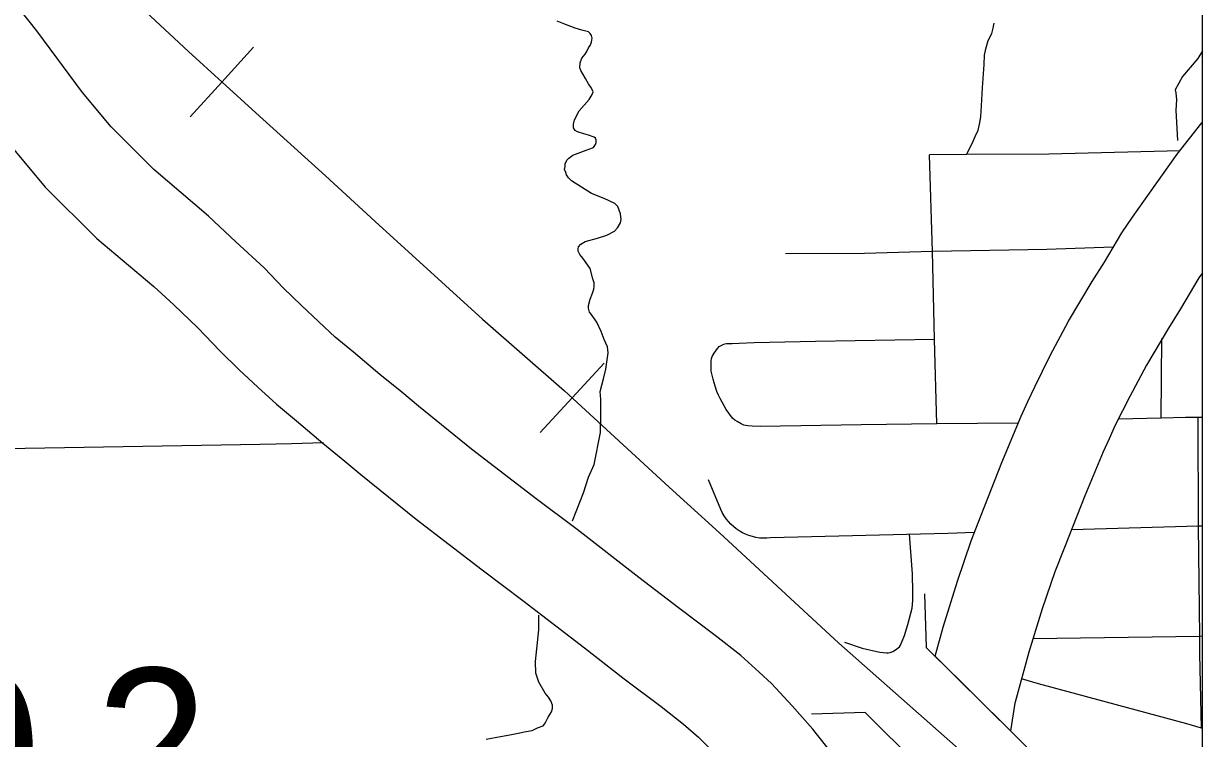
# Model space of a CAD drawing. Extents: x 1084508 to 1142749, y 1057638 to 1093403.
# Drawn here: x 1141714 to 1142749, y 1063775 to 1064404 of the extents above; entities that cross this region are included whole.
import ezdxf

# ---------------------------------------------------------------- set-up
doc = ezdxf.new("R2010")
doc.units = 0
for name, color, linetype in [('DSN_DRFT_Named-Boundary', 7, 'Continuous'), ('Level 10', 7, 'Continuous'), ('Level 15', 7, 'Continuous'), ('Level 33', 7, 'Continuous'), ('Level 34', 7, 'Continuous'), ('Level 35', 7, 'Continuous'), ('Level 37', 7, 'Continuous'), ('Level 40', 7, 'Continuous'), ('Level 48', 7, 'Continuous')]:
    doc.layers.add(name, color=color, linetype=linetype)

msp = doc.modelspace()

# ---------------------------------------------------------------- linework, layer by layer
at = {"layer": 'DSN_DRFT_Named-Boundary'}
msp.add_lwpolyline([(1084507.9, 1057640), (1142749.2, 1057640), (1142749.2, 1093403.4), (1084507.9, 1093403.4)], close=True, dxfattribs=at)
at = {"layer": 'Level 10'}
for points in [[(1141876, 1064234.5), (1141828.2, 1064275.5), (1141790.7, 1064312.9), (1141765.4, 1064343.3), (1141725.4, 1064397.4), (1141674.4, 1064461.7), (1141650.1, 1064489.5), (1141626.9, 1064512.7), (1141591.9, 1064545.5), (1141544.6, 1064584.9), (1141521.9, 1064604.9), (1141472.1, 1064649.7), (1141400.3, 1064715), (1141356, 1064757.1), (1141284.7, 1064820.8), (1141237.5, 1064866)], [(1141175.7, 1064816), (1141231.4, 1064763.2), (1141302.8, 1064699.4), (1141346.9, 1064657.5), (1141419.5, 1064591.6), (1141469.7, 1064546.3), (1141493.6, 1064525.3), (1141540, 1064486.6), (1141572.4, 1064456.3), (1141592.7, 1064435.9), (1141614.1, 1064411.5), (1141663.1, 1064349.6), (1141703.7, 1064294.9), (1141732.7, 1064260), (1141778, 1064214.7), (1141828.1, 1064172.6)], [(1142060.6, 1064067.3), (1142046.1, 1064079.6), (1142026.7, 1064095.4), (1142003.5, 1064114.9), (1141987.4, 1064128.2), (1141973, 1064141.6), (1141957.4, 1064156.1), (1141942.1, 1064171.2), (1141925, 1064189), (1141900.2, 1064211.9), (1141876, 1064234.5)], [(1141828.1, 1064172.6), (1141845.8, 1064156.4), (1141866.8, 1064136.3), (1141886.2, 1064116.1), (1141903.1, 1064099.4), (1141919.6, 1064084), (1141935.8, 1064069.1), (1141953.3, 1064054.6), (1141976.6, 1064035), (1141996, 1064019.2), (1142010, 1064007.4)], [(1142484.4, 1063663.2), (1142480.2, 1063671), (1142455.2, 1063713.9), (1142443.3, 1063734.1), (1142437.4, 1063743.3), (1142434.5, 1063747.3), (1142430.8, 1063752.9), (1142426.8, 1063758.3), (1142422.4, 1063763.8), (1142407.1, 1063783.5), (1142388.8, 1063804), (1142370.6, 1063823.5), (1142360, 1063833.7), (1142343.9, 1063848.2), (1142321.3, 1063865.8), (1142288.9, 1063890), (1142254.3, 1063916.9), (1142200, 1063958.9), (1142164, 1063986), (1142107.2, 1064029.7), (1142060.6, 1064067.3)], [(1142010, 1064007.4), (1142058.6, 1063968), (1142116.5, 1063923.6), (1142152.4, 1063896.5), (1142206.3, 1063854.9), (1142241.3, 1063827.7), (1142273.7, 1063803.4), (1142293.5, 1063788), (1142306.5, 1063776.3), (1142314.6, 1063768.5), (1142330.8, 1063751.2), (1142346.8, 1063733.2), (1142360.8, 1063715.3), (1142364.5, 1063710.6), (1142366.6, 1063707.8), (1142369.9, 1063702.8), (1142372.3, 1063699.4), (1142376.4, 1063693), (1142387.5, 1063674.2), (1142411.6, 1063632.9), (1142428.7, 1063600.4)]]:
    msp.add_lwpolyline(points, dxfattribs=at)
at = {"layer": 'Level 15'}
for p, q in [((1142748.8, 1064316.5), (1142749.2, 1064317)), ((1142749.2, 1064184.7), (1142746, 1064180.1)), ((1142580.7, 1063782), (1142514.4, 1063847.5))]:
    msp.add_line(p, q, dxfattribs=at)
for points in [[(1142678.4, 1064219.9), (1142687.7, 1064233.5), (1142702.8, 1064254.7), (1142727.1, 1064288.9), (1142748.8, 1064316.5)], [(1142595.9, 1064071.4), (1142601.9, 1064084.5), (1142615.6, 1064112), (1142631.6, 1064142), (1142652.4, 1064177.1), (1142663.1, 1064193.9), (1142678.4, 1064219.9)], [(1142746, 1064180.1), (1142730, 1064153), (1142719.3, 1064136.1), (1142700, 1064103.5), (1142685.4, 1064076), (1142672.7, 1064050.7), (1142667.3, 1064038.8)], [(1142555, 1063971.6), (1142573, 1064018), (1142590.1, 1064058.7), (1142595.9, 1064071.4)], [(1142667.3, 1064038.8), (1142662, 1064027.2), (1142645.8, 1063988.6), (1142628.2, 1063943.2)], [(1142514.4, 1063847.5), (1142521.4, 1063873.1), (1142534, 1063913.6), (1142546, 1063948.9), (1142555, 1063971.6)], [(1142628.2, 1063943.2), (1142619.6, 1063921.8), (1142608.6, 1063889.3), (1142596.7, 1063851.2), (1142584.8, 1063807.1)], [(1142584.8, 1063807.1), (1142584.6, 1063806.4), (1142580.7, 1063782)]]:
    msp.add_lwpolyline(points, dxfattribs=at)
at = {"layer": 'Level 33'}
for p, q in [((1142749.2, 1064057.5), (1142745.4, 1064057.4)), ((1142749.2, 1063961.9), (1142745.7, 1063961.8)), ((1142749.2, 1063865.1), (1142747, 1063865)), ((1142749.2, 1063784.1), (1142748.4, 1063784.3))]:
    msp.add_line(p, q, dxfattribs=at)
for points in [[(1142542.1, 1064288.7), (1142509.4, 1064288.5)], [(1142729.5, 1064292), (1142718.3, 1064291.7), (1142614.3, 1064289.1), (1142542.1, 1064288.7)], [(1142670.8, 1064207.1), (1142612.7, 1064205.1), (1142512.1, 1064203.5)], [(1142512.1, 1064203.5), (1142452.5, 1064201.5), (1142383.1, 1064201.2)], [(1142514, 1064126.3), (1142512.1, 1064203.5)], [(1142320.2, 1064113.9), (1142323.3, 1064118.1), (1142324.7, 1064119.8), (1142326.5, 1064120.8), (1142328.2, 1064121.5), (1142329.6, 1064122.1), (1142331.2, 1064122.5), (1142333.3, 1064122.6), (1142336, 1064122.6), (1142342.3, 1064122.8), (1142355.5, 1064123.5), (1142409.3, 1064124.6), (1142514, 1064126.3)], [(1142515.8, 1064051.9), (1142514, 1064126.3)], [(1142713.1, 1064057), (1142713.5, 1064127)], [(1142515.8, 1064051.9), (1142449.6, 1064051), (1142361.1, 1064049.5), (1142353.7, 1064049.9), (1142349.8, 1064050.2), (1142346.5, 1064050.8), (1142344, 1064052), (1142340.5, 1064053.9), (1142338.5, 1064055.1), (1142336.4, 1064056.9), (1142330.8, 1064064.6), (1142325.6, 1064074.1), (1142324.1, 1064077.1), (1142322.7, 1064080.3), (1142321.5, 1064084.1), (1142320.2, 1064088), (1142319.4, 1064091.1), (1142317.8, 1064098.2), (1142317.6, 1064101.2), (1142317.7, 1064106.9), (1142318, 1064109.4), (1142318.5, 1064111), (1142320.2, 1064113.9)], [(1142587.3, 1064052.6), (1142515.8, 1064051.9)], [(1142713.1, 1064057), (1142675.4, 1064056.1)], [(1142745.4, 1064057.4), (1142734.3, 1064057.5), (1142713.1, 1064057)], [(1142745.7, 1063961.8), (1142745.4, 1064057.4)], [(1141977.2, 1064035.1), (1141949.1, 1064034.3), (1141921.4, 1064033.7), (1141680.5, 1064029.5)], [(1142525.7, 1063955.4), (1142369.7, 1063951.6), (1142366.5, 1063951.3), (1142363.3, 1063951.3), (1142360.2, 1063951.5), (1142357, 1063952), (1142353.9, 1063952.7), (1142350.9, 1063953.6), (1142348, 1063954.8), (1142345.1, 1063956.2), (1142342.4, 1063957.7), (1142339.8, 1063959.5), (1142337.3, 1063961.5), (1142335, 1063963.7), (1142332.8, 1063966), (1142330.8, 1063968.5), (1142329, 1063971.1), (1142327.5, 1063973.9), (1142326.1, 1063976.7), (1142315.5, 1064002.6)], [(1142549, 1063956.5), (1142525.7, 1063955.4)], [(1142745.7, 1063961.8), (1142634.1, 1063958.6)], [(1142747, 1063865), (1142745.7, 1063961.8)], [(1142434.8, 1063859.8), (1142450.2, 1063854.6), (1142466, 1063851.2), (1142471.8, 1063850.5), (1142473.2, 1063850.5), (1142474.9, 1063850.9), (1142477.2, 1063851.8), (1142479.7, 1063853.2), (1142482.1, 1063855), (1142483, 1063855.9), (1142484, 1063857.3), (1142487.5, 1063865.9), (1142490.6, 1063875.6), (1142494.2, 1063889.8), (1142494.8, 1063896.7), (1142494.9, 1063903.9), (1142494.5, 1063920.1), (1142491.8, 1063955)], [(1142747, 1063865), (1142600.4, 1063863)], [(1142748.4, 1063784.3), (1142747, 1063849.8), (1142747, 1063865)], [(1142748.4, 1063784.3), (1142735.5, 1063788.1), (1142664.9, 1063807.1), (1142605.3, 1063823.2), (1142590.4, 1063827.7)]]:
    msp.add_lwpolyline(points, dxfattribs=at)
at = {"layer": 'Level 34'}
for points in [[(1142542.1, 1064288.7), (1142547.2, 1064298.8), (1142549.6, 1064304.5), (1142552.1, 1064310.2), (1142553.7, 1064316.4), (1142554.5, 1064322.1), (1142555.3, 1064331.5), (1142556.1, 1064347.4), (1142557.4, 1064367.8), (1142557.8, 1064375.9), (1142559, 1064381.6), (1142561, 1064389), (1142564.3, 1064395.1), (1142565.5, 1064399.6), (1142566.3, 1064404.1)], [(1142512.1, 1064203.5), (1142509.4, 1064288.5)]]:
    msp.add_lwpolyline(points, dxfattribs=at)
at = {"layer": 'Level 35'}
for points in [[(1142196.3, 1064288.1), (1142207.8, 1064292.4), (1142214.2, 1064294.9), (1142216.2, 1064297.6), (1142216.6, 1064299.2), (1142216.6, 1064301.5), (1142216, 1064302.9), (1142214.8, 1064304), (1142210, 1064305.8), (1142205.7, 1064306.8), (1142200.4, 1064308.7), (1142198.1, 1064309.9), (1142196.7, 1064312), (1142196.7, 1064315.3), (1142197.5, 1064319.2), (1142201.8, 1064327), (1142210.5, 1064337.1), (1142213.3, 1064341.4), (1142214, 1064343.9), (1142213.1, 1064345.7), (1142211.9, 1064348), (1142209.8, 1064350.7), (1142207.4, 1064355.4), (1142203.3, 1064362.4), (1142202.2, 1064364.9), (1142202.6, 1064369.2), (1142204.1, 1064373.3), (1142207, 1064377), (1142208.8, 1064379.9), (1142210, 1064382.4), (1142211.3, 1064384.4), (1142212.7, 1064387.3), (1142213.1, 1064391), (1142212.7, 1064393.3), (1142211.3, 1064394.9), (1142209.8, 1064396.4), (1142204.1, 1064398), (1142198.1, 1064399.7), (1142188.4, 1064403.6), (1142182.3, 1064406)], [(1142749.2, 1064379.8), (1142745.2, 1064373.2), (1142731.7, 1064357.1), (1142725.4, 1064345.6), (1142725.8, 1064343), (1142726.4, 1064336.7), (1142725.8, 1064327.7), (1142727.4, 1064300.9)], [(1142220.7, 1064073.4), (1142220.3, 1064080.4), (1142221.6, 1064085.8), (1142223, 1064091.5), (1142225.1, 1064100), (1142227.1, 1064114.4), (1142226.7, 1064119.7), (1142223.8, 1064126.1), (1142221, 1064133.1), (1142217.2, 1064141.3), (1142212.3, 1064148.3), (1142210.9, 1064150.2), (1142210, 1064153.5), (1142209.8, 1064155.8), (1142211.3, 1064161.5), (1142213.5, 1064166.9), (1142214.6, 1064170.4), (1142215, 1064172.6), (1142215, 1064175.7), (1142213.8, 1064179.4), (1142211.5, 1064188.5), (1142207.8, 1064193.4), (1142204.9, 1064197.5), (1142202.2, 1064200.8), (1142201, 1064203.7), (1142201, 1064205.6), (1142201.2, 1064207.4), (1142203.1, 1064209.9), (1142207, 1064212.2), (1142217.7, 1064215.2), (1142225.9, 1064217.7), (1142232.9, 1064221.2), (1142235.4, 1064224.1), (1142238, 1064228.6), (1142238.6, 1064231.5), (1142238, 1064236.4), (1142235.6, 1064243), (1142233.1, 1064245.5), (1142223.6, 1064250), (1142212.7, 1064254.3), (1142195, 1064265.5), (1142192.4, 1064268.1), (1142190.5, 1064270.8), (1142189.9, 1064272.9), (1142188.9, 1064275.5), (1142189.3, 1064278), (1142189.5, 1064280.5), (1142190.9, 1064283.6), (1142192.6, 1064285.4), (1142196.3, 1064288.1)], [(1142196, 1063966.7), (1142205.5, 1063991.3), (1142210, 1064005.1), (1142215, 1064016), (1142220.5, 1064044.2), (1142220.7, 1064059.4), (1142220.7, 1064073.4)], [(1142119.9, 1063774.6), (1142132.5, 1063777), (1142140.9, 1063778.5), (1142148.1, 1063779.9), (1142155.1, 1063781.3), (1142160.5, 1063782.2), (1142165, 1063784.6), (1142170.1, 1063786.5), (1142171.4, 1063787.9), (1142172.6, 1063790), (1142174.5, 1063794.1), (1142177.5, 1063798.8), (1142178.4, 1063801.5), (1142178.4, 1063804.6), (1142176.9, 1063808.5), (1142174.7, 1063811.6), (1142171.8, 1063815.1), (1142166.2, 1063824.8), (1142163.8, 1063832.8), (1142163.4, 1063842.9), (1142166.4, 1063870.9), (1142166.4, 1063883.7)]]:
    msp.add_lwpolyline(points, dxfattribs=at)
at = {"layer": 'Level 37'}
for points in [[(1142505.1, 1063902.4), (1142506.6, 1063855.3)], [(1142452.9, 1063798.1), (1142405.8, 1063796.6)]]:
    msp.add_lwpolyline(points, dxfattribs=at)
at = {"layer": 'Level 40'}
for p, q in [((1141887.9, 1064352.3), (1141915.8, 1064382.9)), ((1141887.9, 1064352.3), (1141860, 1064321.7)), ((1142195.5, 1064074.7), (1142223.6, 1064105.2)), ((1142195.5, 1064074.7), (1142167.5, 1064044.3)), ((1142625.2, 1063738), (1142506.6, 1063855.3)), ((1142453, 1063798), (1142569.7, 1063682.6))]:
    msp.add_line(p, q, dxfattribs=at)
for points in [[(1141626, 1064589.4), (1141715.3, 1064509), (1141783.6, 1064449.3), (1141858.5, 1064379.1), (1141917.6, 1064325.2), (1141978.8, 1064269.9), (1142022.6, 1064229.8), (1142116.9, 1064144), (1142188.9, 1064080.9), (1142280.9, 1063996.2), (1142325.1, 1063956.1), (1142429.8, 1063859.2), (1142532.2, 1063768.6), (1142603.5, 1063703.6), (1142648.7, 1063660.5), (1142689.6, 1063626.4), (1142745.6, 1063574.7), (1142749.2, 1063571.3)], [(1141626, 1064589.4), (1141715.3, 1064509), (1141783.6, 1064449.3), (1141858.5, 1064379.1), (1141917.6, 1064325.2), (1141978.8, 1064269.9), (1142022.6, 1064229.8), (1142116.9, 1064144), (1142188.9, 1064080.9), (1142280.9, 1063996.2), (1142325.1, 1063956.1), (1142429.8, 1063859.2), (1142532.2, 1063768.6)]]:
    msp.add_lwpolyline(points, dxfattribs=at)

# ---------------------------------------------------------------- texts
at = {"layer": 'Level 48'}
msp.add_text('0.2', height=132.58, rotation=1.508, dxfattribs=at).set_placement((1141631.9, 1063699.3))

doc.saveas('drawing.dxf')
